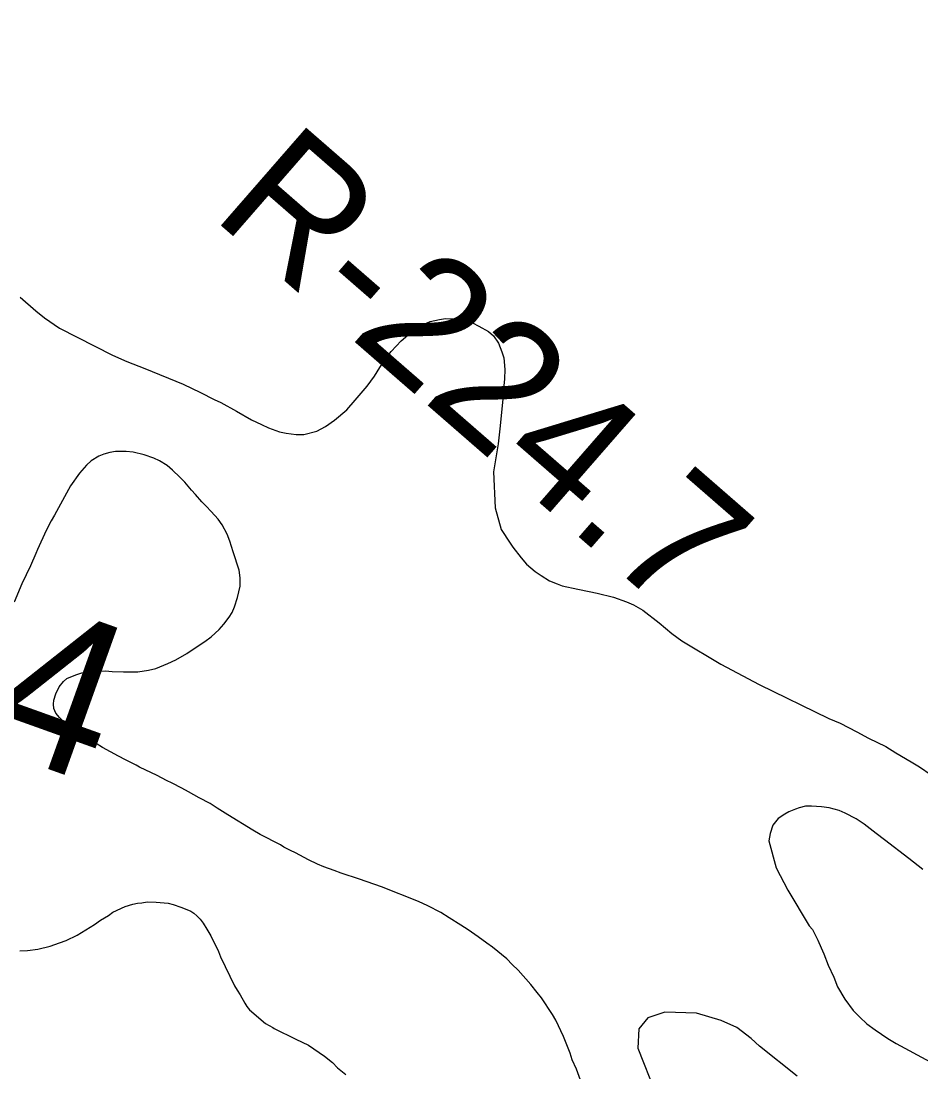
# Model space of a CAD drawing. Extents: x 3297735 to 3335592, y 670436 to 695807.
# Drawn here: x 3318662 to 3319237, y 685385 to 686057 of the extents above; entities that cross this region are included whole.
import ezdxf

# ---------------------------------------------------------------- set-up
doc = ezdxf.new("R2010")
doc.units = 0
for name, color, linetype in [('V-RIVR-EDGE', 7, 'Continuous'), ('V-RIVR-RANG-IDEN', 7, 'Continuous'), ('V-SITE-VEGE', 7, 'Continuous'), ('V-SURV-IDEN', 7, 'Continuous')]:
    doc.layers.add(name, color=color, linetype=linetype)

msp = doc.modelspace()

# ---------------------------------------------------------------- linework, layer by layer
at = {"layer": 'V-RIVR-EDGE'}
msp.add_spline([(3314332.49, 682283.88), (3314344.9, 682287.34), (3314358.11, 682294.67), (3314374.42, 682306.27), (3314394.23, 682317.08), (3314408.21, 682327.13), (3314425.7, 682339.88), (3314434.25, 682347.62), (3314443.2, 682360.39), (3314457.6, 682381.68), (3314472.41, 682411.9), (3314491.89, 682447.14), (3314503.96, 682468.44), (3314519.93, 682495.54), (3314540.57, 682530.4), (3314569.78, 682579.57), (3314586.92, 682612.5), (3314605.25, 682653.56), (3314623.97, 682696.17), (3314633.36, 682728.33), (3314641.57, 682755.46), (3314653.64, 682774.82), (3314666.86, 682788.36), (3314689.79, 682808.86), (3314699.9, 682821.24), (3314716.62, 682840.2), (3314742.69, 682874.26), (3314774.59, 682914.13), (3314793.27, 682940.45), (3314809.22, 682961.74), (3314829.46, 682991.55), (3314848.16, 683027.19), (3314871.52, 683064.75), (3314895.3, 683112.39), (3314930.72, 683167.75), (3314952.14, 683204.16), (3315057.23, 683357.85), (3315078.23, 683381.84), (3315092.99, 683392.28), (3315101.15, 683395.75), (3315113.56, 683398.05), (3315130.23, 683396.45), (3315136.44, 683396.05), (3315142.65, 683398.75), (3315151.58, 683404.93), (3315172.97, 683426.6), (3315192.78, 683442.06), (3315207.17, 683456.37), (3315216.51, 683472.25), (3315223.52, 683484.25), (3315237.14, 683502.83), (3315242.2, 683511.35), (3315243.01, 683524.54), (3315244.19, 683529.19), (3315255.48, 683547.77), (3315279.6, 683579.13), (3315294, 683598.87), (3315305.28, 683613.19), (3315309.97, 683627.14), (3315311.93, 683637.22), (3315317.77, 683644.96), (3315323.59, 683648.05), (3315323.6, 683652.31), (3315326.33, 683655.8), (3315330.61, 683660.83), (3315336.05, 683665.85), (3315339.95, 683675.54), (3315343.47, 683686.39), (3315346.59, 683695.69), (3315347.02, 683710.43), (3315347.43, 683722.45), (3315345.14, 683737.19), (3315345.17, 683749.99), (3315346.75, 683761.23), (3315349.48, 683764.32), (3315349.87, 683767.43), (3315354.17, 683779.05), (3315358.47, 683794.55), (3315362.36, 683800.36), (3315370.14, 683808.48), (3315374.42, 683815.84), (3315383.4, 683837.92), (3315387.32, 683854.98), (3315386.95, 683864.67), (3315385.03, 683871.27), (3315388.14, 683875.14), (3315392.8, 683876.29), (3315394.75, 683880.94), (3315403.32, 683896.43), (3315419.29, 683923.54), (3315433.69, 683947.55), (3315437.2, 683954.52), (3315436.83, 683961.11), (3315438, 683964.99), (3315450.86, 683988.61), (3315458.62, 683992.47), (3315462.51, 683995.17), (3315464.08, 684002.54), (3315468.77, 684016.49), (3315478.5, 684033.53), (3315498.34, 684056.75), (3315513.5, 684070.67), (3315521.28, 684082.29), (3315523.23, 684087.32), (3315534.89, 684097.76), (3315545.01, 684110.54), (3315557.06, 684124.08), (3315577.68, 684151.17), (3315590.51, 684164.33), (3315598.31, 684180.21), (3315604.16, 684192.6), (3315609.61, 684201.51), (3315623.63, 684224.74), (3315637.65, 684249.92), (3315651.66, 684270.43), (3315661.01, 684285.92), (3315665.69, 684296.38), (3315668.82, 684306.85), (3315671.54, 684310.72), (3315680.49, 684322.72), (3315685.93, 684326.58), (3315687.49, 684332.01), (3315687.51, 684337.44), (3315690.62, 684340.92), (3315706.17, 684356.78), (3315715.11, 684366.84), (3315728.72, 684382.71), (3315735.34, 684392), (3315740.79, 684400.13), (3315746.24, 684410.2), (3315754.02, 684419.87), (3315767.64, 684436.9), (3315797.18, 684465.14), (3315824.41, 684496.87), (3315835.68, 684508.87), (3315845.4, 684518.93), (3315855.91, 684533.25), (3315917.34, 684595.92), (3315957, 684638.09), (3315987.3, 684659.73), (3316015.28, 684684.48), (3316035.1, 684702.27), (3316044.05, 684713.5), (3316063.1, 684733.62), (3316100.42, 684768.43), (3316125.29, 684791.63), (3316138.51, 684803.62), (3316150.97, 684823.37), (3316159.55, 684843.13), (3316165.42, 684865.99), (3316173.99, 684881.48), (3316197.71, 684908.18), (3316229.61, 684945.33), (3316249.82, 684965.06), (3316275.47, 684987.88), (3316301.52, 685015.35), (3316311.24, 685022.31), (3316314.74, 685028.11), (3316324.84, 685037.01), (3316331.06, 685041.26), (3316337.27, 685045.12), (3316343.88, 685050.92), (3316349.72, 685059.83), (3316371.5, 685083.43), (3316388.59, 685096.18), (3316398.7, 685107.41), (3316416.19, 685122.87), (3316443.39, 685146.08), (3316453.89, 685155.74), (3316462.82, 685158.82), (3316468.64, 685163.46), (3316479.54, 685177.01), (3316494.69, 685189.77), (3316513.34, 685202.13), (3316536.65, 685221.08), (3316559.19, 685238.47), (3316587.17, 685262.45), (3316636.9, 685301.49), (3316712.28, 685357.54), (3316745.31, 685384.99), (3316768.23, 685402.39), (3316780.67, 685413.21), (3316806.33, 685440.68), (3316819.16, 685455.39), (3316844.44, 685481.7), (3316866.97, 685499.48), (3316882.51, 685511.08), (3316905.85, 685537.39), (3316931.9, 685564.08), (3316969.21, 685598.5), (3316985.92, 685613.59), (3317001.86, 685628.67), (3317017.8, 685644.53), (3317028.68, 685652.65), (3317037.23, 685661.16), (3317052.77, 685673.53), (3317075.3, 685687.82), (3317092.39, 685696.31), (3317103.26, 685703.27), (3317111.03, 685709.84), (3317130.87, 685733.84), (3317147.6, 685754.74), (3317177.16, 685789.18), (3317206.31, 685816.64), (3317272.79, 685885.12), (3317325.67, 685938.89), (3317356.77, 685972.16), (3317386.71, 686002.34), (3317409.64, 686022.45), (3317459.38, 686063.82), (3317493.18, 686088.94), (3317516.11, 686108.66), (3317520.01, 686116.02), (3317520.41, 686123), (3317527.04, 686135.78), (3317538.34, 686157.08), (3317553.89, 686174.89), (3317576.04, 686194.22), (3317585.76, 686203.89), (3317597.05, 686222.09), (3317609.5, 686237.57), (3317632.05, 686261.95), (3317642.16, 686270.84), (3317659.25, 686280.88), (3317668.58, 686290.17), (3317678.68, 686299.45), (3317692.67, 686308.33), (3317712.1, 686324.19), (3317733.86, 686344.3), (3317749.03, 686362.49), (3317772.75, 686387.25), (3317794.13, 686406.59), (3317815.49, 686421.66), (3317821.72, 686429.79), (3317831.45, 686444.5), (3317837.3, 686456.89), (3317843.89, 686458.43), (3317852.43, 686461.9), (3317865.64, 686468.46), (3317881.56, 686479.28), (3317892.45, 686489.33), (3317902.56, 686501.72), (3317906.85, 686510.63), (3317912.32, 686528.84), (3317916.61, 686539.69), (3317920.89, 686544.72), (3317931.77, 686551.67), (3317955.46, 686567.51), (3317973.73, 686582.98), (3317979.95, 686591.88), (3317987.35, 686602.72), (3318007.57, 686624.78), (3318020.39, 686634.83), (3318018.46, 686637.55), (3318030.91, 686653.42), (3318034.78, 686650.69), (3318039.45, 686656.89), (3318050.33, 686664.62), (3318082.55, 686680.82), (3318124.1, 686700.89), (3318142.75, 686715.97), (3318149.36, 686724.09), (3318148.6, 686727.59), (3318152.1, 686732.62), (3318161.82, 686744.62), (3318168.45, 686756.23), (3318174.67, 686766.3), (3318184.4, 686779.46), (3318196.08, 686795.33), (3318211.63, 686812.75), (3318220.97, 686823.97), (3318223.7, 686833.27), (3318227.6, 686840.63), (3318232.66, 686847.21), (3318235.79, 686857.67), (3318240.07, 686864.64), (3318252.91, 686883.22), (3318274.69, 686907.6), (3318298.01, 686928.49), (3318327.13, 686944.7), (3318349.26, 686951.63), (3318362.06, 686955.09), (3318370.22, 686961.27), (3318383.46, 686983.73), (3318391.25, 686996.51), (3318395.14, 686999.99), (3318401.73, 686999.97), (3318407.55, 687001.12), (3318412.6, 687003.82), (3318416.49, 687008.86), (3318422.71, 687016.98), (3318440.6, 687037.49), (3318448.75, 687040.19), (3318453.03, 687042.89), (3318455.76, 687051.42), (3318462.38, 687060.32), (3318484.92, 687082.76), (3318499.31, 687098.23), (3318510.59, 687111), (3318518.77, 687124.94), (3318525, 687134.62), (3318537.83, 687148.55), (3318566.2, 687172.14), (3318582.53, 687190.71), (3318592.64, 687203.1), (3318612.48, 687228.64), (3318628.44, 687251.87), (3318642.05, 687266.57), (3318646.35, 687279.75), (3318655.68, 687290.58), (3318665.01, 687298.71), (3318672.79, 687309.16), (3318676.7, 687321.17), (3318685.65, 687333.94), (3318691.49, 687344.4), (3318699.27, 687352.91), (3318716.37, 687367.22), (3318716.79, 687379.24), (3318717.6, 687392.04), (3318724.22, 687404.82), (3318732, 687415.66), (3318742.88, 687423.77), (3318760.35, 687430.71), (3318770.05, 687431.07), (3318780.9, 687428.33), (3318786.73, 687436.46), (3318804.23, 687454.26), (3318817.46, 687473.23), (3318829.91, 687487.55), (3318848.96, 687509.6), (3318869.19, 687534.37), (3318894.08, 687564.56), (3318929.49, 687611.78), (3318945.82, 687629.19), (3318962.93, 687646.99), (3318977.7, 687660.53), (3318993.65, 687679.88), (3319024.36, 687709.28), (3319059.37, 687753.01), (3319086.2, 687782.03), (3319108.76, 687809.51), (3319125.86, 687827.3), (3319135.21, 687842.41), (3319146.89, 687859.44), (3319161.67, 687877.63), (3319172.56, 687889.63), (3319185.79, 687908.6), (3319206.81, 687940.73), (3319238.34, 687987.58), (3319258.18, 688014.29), (3319282.31, 688048.74), (3319299.82, 688074.29), (3319310.71, 688085.9), (3319319.65, 688093.25), (3319326.26, 688101.37), (3319337.16, 688116.08), (3319351.92, 688127.68), (3319358.93, 688137.36), (3319372.55, 688156.33), (3319390.83, 688181.1), (3319409.12, 688207.04), (3319418.85, 688220.59), (3319428.57, 688231.03), (3319452.68, 688254.63), (3319466.67, 688269.33), (3319477.96, 688285.59), (3319487.29, 688294.49), (3319498.17, 688304.55), (3319498.19, 688312.3), (3319502.08, 688317.33), (3319523.48, 688343.65), (3319546.04, 688372.29), (3319572.1, 688405.58), (3319583.39, 688420.29), (3319604.77, 688443.12), (3319614.49, 688453.95), (3319630.05, 688470.2), (3319645.61, 688490.33), (3319664.28, 688513.94), (3319677.9, 688534.07), (3319689.59, 688553.04), (3319707.1, 688579.37), (3319721.91, 688607.25)], degree=3, dxfattribs=at)
at = {"layer": 'V-SITE-VEGE'}
for points in [[(3318661.02, 685880.73), (3318671.04, 685871.91), (3318676.55, 685867.5), (3318686.04, 685860.9), (3318719.98, 685843.64), (3318729.21, 685839.52), (3318740.67, 685835.18), (3318765.09, 685825.01), (3318776.31, 685819.67), (3318785.05, 685815.3), (3318789.29, 685813.36), (3318799.27, 685807.76), (3318808.76, 685802.15), (3318815.24, 685799.24), (3318819.73, 685797.06), (3318826.71, 685794.65), (3318830.94, 685793.7), (3318837.4, 685792.78), (3318842.36, 685792.83), (3318850.53, 685794.9), (3318856.2, 685797.94), (3318861.87, 685801.97), (3318869.73, 685808.75), (3318875.13, 685814.77), (3318882.73, 685823.78), (3318887.37, 685830.28), (3318893.72, 685840.28), (3318898.12, 685846.03), (3318904.5, 685852.8), (3318908.69, 685856.32), (3318915.09, 685860.85), (3318921.01, 685864.39), (3318922.98, 685865.15), (3318928.93, 685866.46), (3318932.89, 685867), (3318939.59, 685866.82), (3318944.07, 685865.88), (3318950.04, 685864.2), (3318954.03, 685862.26), (3318960.27, 685858.85), (3318963.53, 685855.91), (3318966.81, 685851.22), (3318968.85, 685845.79), (3318970.13, 685841.83), (3318970.71, 685834.4), (3318970.52, 685828.44), (3318969.62, 685819.49), (3318969.42, 685815.77), (3318967.86, 685798.38), (3318966.5, 685786.95), (3318963.46, 685769.05), (3318964.52, 685746.05), (3318968.32, 685732.13), (3318974.12, 685723.26), (3318975.88, 685720.8), (3318981.17, 685713.91), (3318984.69, 685709.97), (3318990.19, 685705.32), (3318993.95, 685702.63), (3318999.2, 685699.21), (3319004.18, 685697.28), (3319007.41, 685696.07), (3319017.36, 685693.94), (3319024.57, 685692.53), (3319029.8, 685691.34), (3319040.25, 685688.72), (3319048.47, 685685.83), (3319052.96, 685683.9), (3319058.95, 685680.49), (3319069.45, 685672.41), (3319077.47, 685665.54), (3319083.97, 685660.9), (3319108.79, 685645.98), (3319133.23, 685632.89)], [(3318783.01, 685743.69), (3318779.91, 685746.94), (3318777.04, 685749.76), (3318773.04, 685754.53), (3318770.39, 685757.35), (3318766.17, 685762.34), (3318763.07, 685765.59), (3318758.43, 685770.14), (3318754.89, 685772.95), (3318750.04, 685775.96), (3318746.3, 685777.68), (3318740.15, 685779.8), (3318733.12, 685781.48), (3318728.74, 685782.09), (3318721.95, 685782.02), (3318718.23, 685781.32), (3318714.52, 685780.19), (3318711.25, 685779.06), (3318706.25, 685775.94), (3318703.43, 685773.28), (3318698.88, 685768.2), (3318693.06, 685760.03), (3318682.96, 685741.31), (3318680.82, 685737.57), (3318677.6, 685731.4), (3318672.03, 685719.3), (3318670.97, 685716.66), (3318667.54, 685708.96), (3318661.98, 685697.29), (3318657.06, 685685.64)], [(3319019.89, 685377.45), (3319016.51, 685386.83), (3319013.81, 685392.94), (3319012.46, 685397.08), (3319010.88, 685401.45), (3319008.18, 685407.77), (3319003.25, 685418.23), (3319001.24, 685421.93), (3318994.12, 685432.58), (3318991.46, 685435.84), (3318987.46, 685441.05), (3318979.27, 685450.16), (3318975.5, 685453.84), (3318971.96, 685457.53), (3318962.9, 685464.88), (3318959.15, 685467.46), (3318953.64, 685471.57), (3318947.24, 685476.1), (3318942.61, 685479.11), (3318935.12, 685483.63), (3318929.82, 685487.08), (3318921.46, 685491.37), (3318915.51, 685494.15), (3318891.99, 685503.54), (3318877.92, 685508.43), (3318866.05, 685512.24), (3318861.66, 685513.95), (3318855.06, 685516.29), (3318851.1, 685517.99), (3318845.16, 685520.78), (3318837.01, 685525.29), (3318833.71, 685526.79), (3318829.53, 685528.93), (3318827.32, 685530.44), (3318814.33, 685537.09), (3318809.71, 685539.67), (3318793.61, 685549.57), (3318786.78, 685553.88), (3318782.37, 685556.9), (3318775.32, 685560.55), (3318768.5, 685564.2), (3318764.31, 685566.56), (3318758.15, 685569.78), (3318754.4, 685571.49), (3318748.46, 685574.71), (3318737.23, 685580.07), (3318735.03, 685581.36), (3318728.21, 685584.79), (3318723.8, 685587.15), (3318713.67, 685592.74), (3318705.51, 685597.69), (3318703.31, 685599.19), (3318700.67, 685600.48), (3318697.36, 685602.85), (3318694.71, 685605.02), (3318692.5, 685606.53), (3318690.51, 685608.26), (3318688.31, 685609.77), (3318686.09, 685611.93), (3318683.66, 685614.53), (3318682.53, 685617.59), (3318682.28, 685620.43), (3318682.47, 685622.84), (3318683.74, 685627.02), (3318685.89, 685631.42), (3318688.7, 685634.95), (3318690.87, 685636.73), (3318693.26, 685637.85), (3318697.19, 685639.42), (3318700.46, 685640.33), (3318705.93, 685641.27), (3318709.65, 685641.52), (3318715.56, 685641.59), (3318719.72, 685641.2), (3318726.95, 685641.05), (3318736.15, 685641.15), (3318742.92, 685642.1), (3318747.73, 685643.24), (3318755.36, 685646.39), (3318760.37, 685648.63), (3318767.55, 685652.87), (3318772.12, 685655.98), (3318779.08, 685660.44), (3318782.99, 685663.54), (3318788.19, 685668.2), (3318791.22, 685671.52), (3318794.46, 685675.93), (3318796.4, 685679.02), (3318797.9, 685682.53), (3318799.8, 685688.68), (3318801.48, 685695.93), (3318801.64, 685701.19), (3318800.93, 685706), (3318797.08, 685717.78), (3318795.04, 685724.55), (3318793.24, 685729.12), (3318790.11, 685735.01), (3318787.44, 685738.7), (3318783.01, 685743.69)], [(3319133.23, 685632.89), (3319177.8, 685611.28), (3319185.03, 685608.13), (3319195.76, 685602.78), (3319203.25, 685598.64), (3319214.22, 685593.3), (3319220.72, 685589.15), (3319230.46, 685583.55), (3319235.7, 685580.38), (3319243.2, 685575.24)], [(3319237.89, 685514.64), (3319228.88, 685521.74), (3319213.37, 685533.49), (3319208.11, 685537.65), (3319200.36, 685543.52), (3319195.36, 685546.94), (3319188.37, 685550.59), (3319184.38, 685552.29), (3319178.16, 685553.96), (3319173.19, 685554.65), (3319166.73, 685555.08), (3319163.01, 685555.04), (3319158.81, 685554), (3319156.58, 685553.23), (3319152.38, 685551.45), (3319149.67, 685549.93), (3319145.48, 685547.16), (3319142.05, 685542.9), (3319140.37, 685537.67), (3319139.43, 685532.95), (3319144.11, 685515.63), (3319151.71, 685501.48), (3319165.31, 685478.63), (3319167.33, 685476.17), (3319170.87, 685469.51), (3319172.91, 685464.57), (3319174.69, 685460.62), (3319177.49, 685453.45), (3319181.05, 685445.8), (3319183.35, 685439.62), (3319188.15, 685431.72), (3319193.44, 685424.34), (3319197.7, 685420.16), (3319202.21, 685415.99), (3319207.46, 685412.08), (3319215.46, 685406.46), (3319220.95, 685403.29), (3319242.67, 685391.61)], [(3318660.75, 685462.54), (3318665.56, 685462.81), (3318672.34, 685463.76), (3318680.2, 685465.59), (3318686.09, 685467.63), (3318690.46, 685469.21), (3318697.43, 685472.57), (3318708.52, 685479.47), (3318712.22, 685482.14), (3318717.44, 685485.26), (3318720.26, 685487.26), (3318728.11, 685490.85), (3318732.91, 685492.43), (3318735.96, 685493.12), (3318738.81, 685493.37), (3318742.09, 685493.84), (3318747.79, 685493.69), (3318755.46, 685493.11), (3318758.75, 685492.27), (3318763.58, 685490.57), (3318766.44, 685489.5), (3318769.96, 685488.01), (3318771.95, 685486.72), (3318773.94, 685484.98), (3318775.93, 685482.82), (3318777.93, 685480.21), (3318780.38, 685476.52), (3318782.83, 685472.16), (3318787.75, 685462.14)], [(3318787.75, 685462.14), (3318789.11, 685458.65), (3318798.06, 685440.13), (3318799.62, 685437.52), (3318801.63, 685434.48), (3318804.53, 685429.03), (3318805.87, 685427.08), (3318807.64, 685424.91), (3318817.81, 685416.04), (3318822.43, 685413.46), (3318823.31, 685412.81), (3318837.18, 685406.17)], [(3319157.65, 685382.52), (3319133.62, 685401.62), (3319128.11, 685406.52), (3319119.1, 685413.62), (3319109.02, 685418.04), (3319093.2, 685422.69), (3319073.05, 685423.35), (3319062.14, 685419.73), (3319056.3, 685412.66), (3319055.78, 685400.39), (3319067.03, 685371.83)], [(3318837.18, 685406.17), (3318845.32, 685402.32), (3318855.47, 685395.2), (3318860.55, 685391.09), (3318863.87, 685387.84), (3318869.17, 685383.52)]]:
    msp.add_lwpolyline(points, dxfattribs=at)

# ---------------------------------------------------------------- texts
at = {"layer": 'V-RIVR-RANG-IDEN'}
msp.add_text('R-224.7', height=83, rotation=318.94519, dxfattribs=at).set_placement((3318782.39, 685932.53))
at = {"layer": 'V-SURV-IDEN'}
msp.add_text('190+38.4', height=100, rotation=340.28725, dxfattribs=at).set_placement((3318176.6, 685758.86))

doc.saveas('drawing.dxf')
